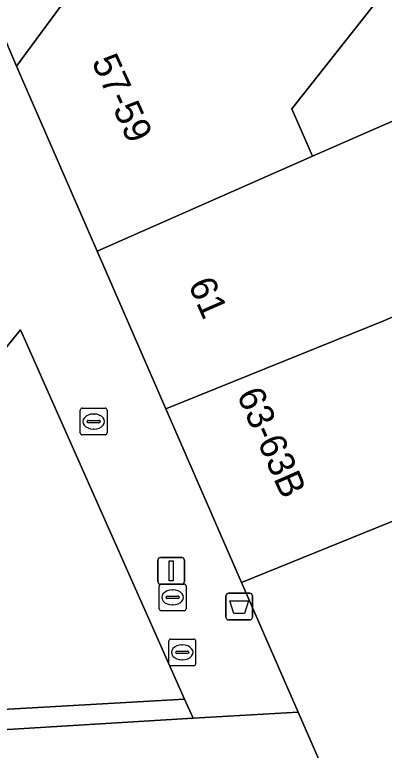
# Model space of a CAD drawing. Extents: x 161881 to 162523, y 381678 to 382381.
# Drawn here: x 162070.51 to 162084.3, y 382005.94 to 382033.42 of the extents above; entities that cross this region are included whole.
import ezdxf

# ---------------------------------------------------------------- set-up
doc = ezdxf.new("R2010")
doc.units = 0
for name, color, linetype in [('IMGEO_Afvalbak', 7, 'Continuous'), ('IMGEO_Kolk', 7, 'Continuous'), ('IMGEO_Lichtmast', 7, 'Continuous'), ('IMGEO_Pand', 7, 'Continuous'), ('IMGEO_Pand_nummerreeks', 7, 'Continuous'), ('IMGEO_Parkeervlak_open', 7, 'Continuous'), ('IMGEO_Rioolput', 7, 'Continuous'), ('IMGEO_Voetpad_op_trap', 7, 'Continuous'), ('IMGEO_Voetpad_open', 7, 'Continuous'), ('IMGEO_Woonerf_open', 7, 'Continuous')]:
    doc.layers.add(name, color=color, linetype=linetype)

msp = doc.modelspace()

# ---------------------------------------------------------------- linework, layer by layer
at = {"layer": 'IMGEO_Afvalbak'}
for p, q in [((162078.495, 382011.811), (162079.285, 382011.811)), ((162079.285, 382011.811), (162078.495, 382011.811)), ((162078.395, 382010.911), (162078.395, 382011.711)), ((162078.395, 382011.711), (162078.395, 382010.911)), ((162079.385, 382011.711), (162079.385, 382010.911)), ((162079.385, 382010.911), (162079.385, 382011.711)), ((162079.285, 382010.811), (162078.495, 382010.811)), ((162078.495, 382010.811), (162079.285, 382010.811))]:
    msp.add_line(p, q, dxfattribs=at)
msp.add_lwpolyline([(162078.538, 382011.525), (162079.242, 382011.525), (162079.093, 382011.055), (162078.687, 382011.055), (162078.538, 382011.525)], dxfattribs=at)
for centre, start, end in [((162078.495, 382011.711), 90, 180), ((162078.495, 382011.711), 90, 180), ((162079.285, 382011.711), 0, 90), ((162079.285, 382011.711), 360, 90), ((162078.495, 382010.911), 180, 270), ((162078.495, 382010.911), 180, 270), ((162079.285, 382010.911), 270, 0), ((162079.285, 382010.911), 270, 0)]:
    msp.add_arc(centre, 0.1, start, end, dxfattribs=at)
at = {"layer": 'IMGEO_Kolk'}
for p, q in [((162072.96, 382017.799), (162072.96, 382018.651)), ((162073.035, 382018.725), (162073.887, 382018.725)), ((162073.961, 382018.651), (162073.961, 382017.799)), ((162073.448, 382018.505), (162073.473, 382018.505)), ((162073.219, 382018.219), (162073.219, 382018.231)), ((162073.657, 382018.182), (162073.259, 382018.182)), ((162073.262, 382018.268), (162073.66, 382018.268)), ((162073.703, 382018.231), (162073.703, 382018.219)), ((162073.471, 382017.945), (162073.446, 382017.945)), ((162073.887, 382017.725), (162073.035, 382017.725)), ((162075.907, 382011.228), (162075.907, 382012.08)), ((162075.982, 382012.154), (162076.834, 382012.154)), ((162076.908, 382012.08), (162076.908, 382011.228)), ((162076.395, 382011.934), (162076.42, 382011.934)), ((162076.166, 382011.648), (162076.166, 382011.66)), ((162076.604, 382011.611), (162076.206, 382011.611)), ((162076.209, 382011.697), (162076.607, 382011.697)), ((162076.65, 382011.66), (162076.65, 382011.648)), ((162076.418, 382011.374), (162076.393, 382011.374)), ((162076.834, 382011.154), (162075.982, 382011.154))]:
    msp.add_line(p, q, dxfattribs=at)
for points in [[(162072.96, 382017.799), (162072.96, 382018.651)], [(162073.035, 382018.725), (162073.887, 382018.725)], [(162073.961, 382018.651), (162073.961, 382017.799)], [(162073.887, 382017.725), (162073.035, 382017.725)], [(162075.907, 382011.228), (162075.907, 382012.08)], [(162075.982, 382012.154), (162076.834, 382012.154)], [(162076.908, 382012.08), (162076.908, 382011.228)], [(162076.834, 382011.154), (162075.982, 382011.154)]]:
    msp.add_lwpolyline(points, dxfattribs=at)
for centre, radius, start, end in [((162073.037, 382018.649), 0.0765, 91.552, 178.448), ((162073.037, 382018.649), 0.0765, 91.552, 178.448), ((162073.885, 382018.649), 0.0765, 1.552, 88.448), ((162073.885, 382018.649), 0.0765, 1.552, 88.448), ((162073.259, 382018.228), 0.0403, 85.8775, 175.7526), ((162073.256, 382018.218), 0.0366, 178.938, 274.7102), ((162073.66, 382018.225), 0.043, 264.8664, 352.4533), ((162073.664, 382018.23), 0.0386, 1.7309, 96.639), ((162073.037, 382017.801), 0.0765, 181.552, 268.448), ((162073.037, 382017.801), 0.0765, 181.552, 268.448), ((162073.885, 382017.801), 0.0765, 271.552, 358.448), ((162073.885, 382017.801), 0.0765, 271.552, 358.448), ((162075.984, 382012.078), 0.0765, 91.552, 178.448), ((162075.984, 382012.078), 0.0765, 91.552, 178.448), ((162076.832, 382012.078), 0.0765, 1.552, 88.448), ((162076.832, 382012.078), 0.0765, 1.552, 88.448), ((162076.206, 382011.657), 0.0403, 85.8775, 175.7526), ((162076.203, 382011.647), 0.0366, 178.938, 274.7102), ((162076.607, 382011.654), 0.043, 264.8664, 352.4533), ((162076.611, 382011.659), 0.0386, 1.7309, 96.639), ((162075.984, 382011.23), 0.0765, 181.552, 268.448), ((162075.984, 382011.23), 0.0765, 181.552, 268.448), ((162076.832, 382011.23), 0.0765, 271.552, 358.448), ((162076.832, 382011.23), 0.0765, 271.552, 358.448)]:
    msp.add_arc(centre, radius, start, end, dxfattribs=at)
for centre, major_axis, ratio, start_param, end_param in [((162073.447, 382018.225), (-0.387, 0.002), 0.722429, 4.712389, 7.853982), ((162073.472, 382018.225), (-0.39, 0.002), 0.717154, 1.570796, 4.712389), ((162076.394, 382011.654), (-0.387, 0.002), 0.722429, 4.712389, 7.853982), ((162076.419, 382011.654), (-0.39, 0.002), 0.717154, 1.570796, 4.712389)]:
    msp.add_ellipse(centre, major_axis=major_axis, ratio=ratio, start_param=start_param, end_param=end_param, dxfattribs=at)
at = {"layer": 'IMGEO_Lichtmast'}
for p, q in [((162075.854, 382012.245), (162075.854, 382013.045)), ((162075.854, 382013.045), (162075.854, 382012.245)), ((162075.954, 382013.145), (162076.744, 382013.145)), ((162076.744, 382013.145), (162075.954, 382013.145)), ((162076.844, 382013.045), (162076.844, 382012.245)), ((162076.844, 382012.245), (162076.844, 382013.045)), ((162076.744, 382012.145), (162075.954, 382012.145)), ((162075.954, 382012.145), (162076.744, 382012.145))]:
    msp.add_line(p, q, dxfattribs=at)
msp.add_lwpolyline([(162076.274, 382013.02), (162076.424, 382013.02), (162076.424, 382012.27), (162076.274, 382012.27), (162076.274, 382013.02)], dxfattribs=at)
for centre, start, end in [((162075.954, 382013.045), 90, 180), ((162075.954, 382013.045), 90, 180), ((162076.744, 382013.045), 0, 90), ((162076.744, 382013.045), 360, 90), ((162075.954, 382012.245), 180, 270), ((162075.954, 382012.245), 180, 270), ((162076.744, 382012.245), 270, 0), ((162076.744, 382012.245), 270, 0)]:
    msp.add_arc(centre, 0.1, start, end, dxfattribs=at)
at = {"layer": 'IMGEO_Pand'}
for points in [[(162081.622, 382028.142), (162080.853, 382029.902), (162091.578, 382043.507), (162089.962, 382044.781), (162090.783, 382045.823), (162089.146, 382047.136), (162085.245, 382050.265), (162082.205, 382046.423), (162082.824, 382045.143), (162081.124, 382042.994), (162079.747, 382043.318), (162075.416, 382037.845), (162076.035, 382036.565), (162074.335, 382034.416), (162072.958, 382034.74), (162070.577, 382031.503), (162073.588, 382024.593)], [(162108.51, 382024.928), (162105.694, 382031.331), (162103.968, 382030.577), (162101.461, 382029.482), (162098.962, 382028.391), (162096.464, 382027.3), (162093.965, 382026.209), (162091.618, 382025.184), (162089.288, 382024.167), (162084.309, 382021.993), (162076.155, 382018.699), (162078.98, 382012.213), (162087.135, 382015.525)], [(162076.155, 382018.699), (162084.309, 382021.993), (162089.288, 382024.167), (162086.925, 382029.58), (162086.603, 382030.317), (162081.622, 382028.142), (162073.588, 382024.593)], [(162087.135, 382015.525), (162078.98, 382012.213), (162081.094, 382007.361), (162083.946, 382000.814), (162085.897, 381996.336), (162093.793, 382000), (162115.312, 382009.466), (162113.399, 382013.814), (162115.076, 382014.551), (162113.062, 382019.128), (162111.955, 382021.645), (162110.278, 382020.908), (162108.51, 382024.928)]]:
    msp.add_lwpolyline(points, close=True, dxfattribs=at)
at = {"layer": 'IMGEO_Parkeervlak_open'}
msp.add_lwpolyline([(162103.972, 382038.147), (162093.049, 382049.003), (162092.8, 382048.653), (162090.783, 382045.823), (162089.962, 382044.781), (162091.578, 382043.507), (162080.853, 382029.902), (162081.622, 382028.142), (162086.603, 382030.317), (162086.925, 382029.58), (162089.255, 382030.597), (162091.585, 382031.615), (162094.084, 382032.706), (162096.583, 382033.797), (162099.082, 382034.888), (162101.589, 382035.982), (162102.186, 382036.243)], close=True, dxfattribs=at)
at = {"layer": 'IMGEO_Rioolput'}
for p, q in [((162076.265, 382009.174), (162076.265, 382010.026)), ((162076.34, 382010.1), (162077.192, 382010.1)), ((162076.753, 382009.88), (162076.778, 382009.88)), ((162077.266, 382010.026), (162077.266, 382009.174)), ((162076.524, 382009.594), (162076.524, 382009.606)), ((162076.567, 382009.643), (162076.965, 382009.643)), ((162077.008, 382009.606), (162077.008, 382009.594)), ((162076.962, 382009.557), (162076.564, 382009.557)), ((162076.776, 382009.32), (162076.751, 382009.32)), ((162077.192, 382009.1), (162076.34, 382009.1))]:
    msp.add_line(p, q, dxfattribs=at)
for points in [[(162076.265, 382009.174), (162076.265, 382010.026)], [(162076.34, 382010.1), (162077.192, 382010.1)], [(162077.266, 382010.026), (162077.266, 382009.174)], [(162077.192, 382009.1), (162076.34, 382009.1)]]:
    msp.add_lwpolyline(points, dxfattribs=at)
for centre, radius, start, end in [((162076.342, 382010.024), 0.0765, 91.552, 178.448), ((162076.342, 382010.024), 0.0765, 91.552, 178.448), ((162077.19, 382010.024), 0.0765, 1.552, 88.448), ((162077.19, 382010.024), 0.0765, 1.552, 88.448), ((162076.564, 382009.603), 0.0403, 85.8775, 175.7526), ((162076.561, 382009.593), 0.0366, 178.938, 274.7102), ((162076.965, 382009.6), 0.043, 264.8664, 352.4533), ((162076.969, 382009.605), 0.0386, 1.7309, 96.639), ((162076.342, 382009.176), 0.0765, 181.552, 268.448), ((162076.342, 382009.176), 0.0765, 181.552, 268.448), ((162077.19, 382009.176), 0.0765, 271.552, 358.448), ((162077.19, 382009.176), 0.0765, 271.552, 358.448)]:
    msp.add_arc(centre, radius, start, end, dxfattribs=at)
for centre, major_axis, ratio, start_param, end_param in [((162076.752, 382009.6), (-0.387, 0.002), 0.722429, 4.712389, 7.853982), ((162076.777, 382009.6), (-0.39, 0.002), 0.717154, 1.570796, 4.712389)]:
    msp.add_ellipse(centre, major_axis=major_axis, ratio=ratio, start_param=start_param, end_param=end_param, dxfattribs=at)
at = {"layer": 'IMGEO_Voetpad_op_trap'}
msp.add_lwpolyline([(162077.174, 382007.14), (162076.855, 382007.857), (162062.617, 382007.04), (162061.341, 382010.107), (162060.888, 382009.538), (162062.291, 382006.229)], close=True, dxfattribs=at)
at = {"layer": 'IMGEO_Voetpad_open'}
for points in [[(162069.789, 382033.361), (162068.992, 382035.24), (162066.089, 382042.085), (162065.624, 382041.496), (162047.564, 382027.394), (162045.217, 382025.401), (162049.849, 382019.352), (162053.833, 382013.795), (162057.352, 382008.476), (162058.902, 382005.997), (162062.291, 382006.229), (162060.888, 382009.538), (162061.341, 382010.107), (162070.724, 382021.65), (162076.855, 382007.857), (162077.174, 382007.14), (162081.094, 382007.361), (162078.98, 382012.213), (162076.155, 382018.699), (162073.588, 382024.593), (162070.577, 382031.503)], [(162070.724, 382021.65), (162061.341, 382010.107), (162062.617, 382007.04), (162076.855, 382007.857)], [(162083.946, 382000.814), (162081.094, 382007.361), (162077.174, 382007.14), (162062.291, 382006.229), (162058.902, 382005.997), (162064.377, 381995.878)]]:
    msp.add_lwpolyline(points, close=True, dxfattribs=at)
at = {"layer": 'IMGEO_Woonerf_open'}
msp.add_lwpolyline([(162087.06, 382068.127), (162082.558, 382062.647), (162081.209, 382060.952), (162077.428, 382056.355), (162073.647, 382051.758), (162073.094, 382050.949), (162069.304, 382046.153), (162066.089, 382042.085), (162068.992, 382035.24), (162071.32, 382038.151), (162072.716, 382037.039), (162069.789, 382033.361), (162070.577, 382031.503), (162072.958, 382034.74), (162075.416, 382037.845), (162079.747, 382043.318), (162082.205, 382046.423), (162085.245, 382050.265)], dxfattribs=at)

# ---------------------------------------------------------------- texts
at = {"layer": 'IMGEO_Pand_nummerreeks'}
for s, rotation, p in [('57-59', 294.3818, (162073.371, 382031.67)), ('61', 293.7274, (162076.975, 382023.348)), ('63-63B', 293.6572, (162078.786, 382019.233))]:
    msp.add_text(s, height=1, rotation=rotation, dxfattribs=at).set_placement(p)

doc.saveas('drawing.dxf')
